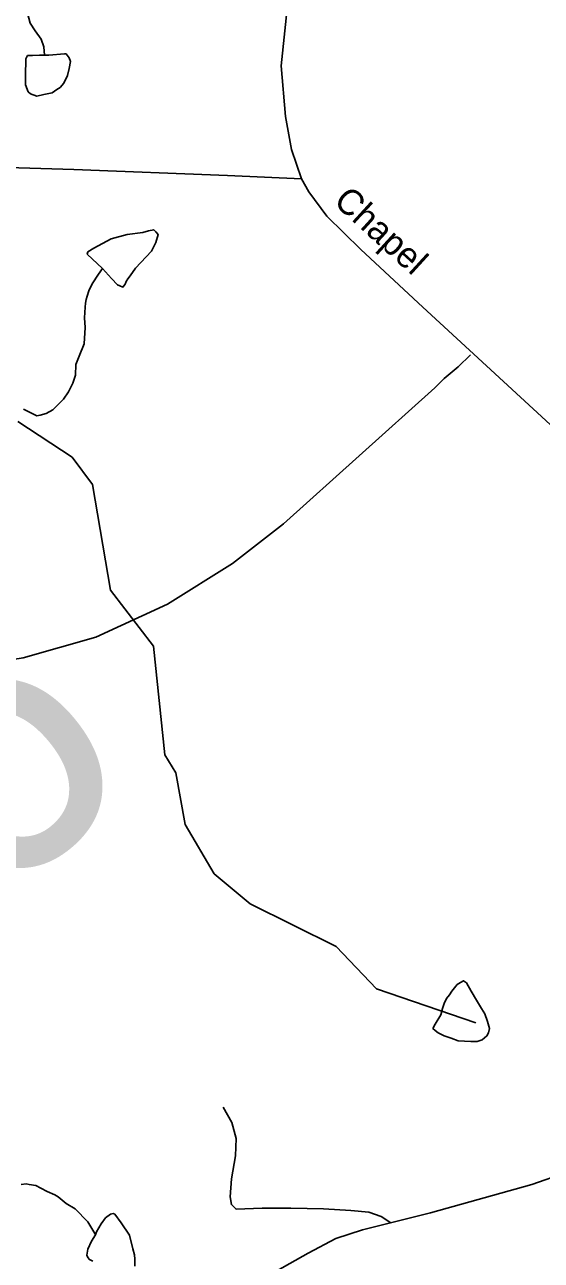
# Model space of a CAD drawing. Extents: x 2001466 to 2224147, y 644118 to 847247.
# Drawn here: x 2014651 to 2016560, y 709402 to 713970 of the extents above; entities that cross this region are included whole.
import ezdxf

# ---------------------------------------------------------------- set-up
doc = ezdxf.new("R2010")
doc.units = 0
for name, color, linetype in [('Exist Hydrographic Misc Water Feature', 7, 'Continuous'), ('Exist Road Non-System Type 51', 7, 'Continuous'), ('Exist Road Secondary Structure Standard Bridge Number Label', 7, 'Continuous'), ('Exist Road Secondary Type 20 Attributed', 7, 'Continuous'), ('Exist Road Secondary Type 51 Attributed', 7, 'Continuous'), ('Exist Road Secondary Type 51 Label', 7, 'Continuous')]:
    doc.layers.add(name, color=color, linetype=linetype)

msp = doc.modelspace()

# ---------------------------------------------------------------- linework, layer by layer
at = {"layer": 'Exist Hydrographic Misc Water Feature'}
for points in [[(2014723.9, 713857.6), (2014721.8, 713887.5), (2014711.8, 713915.6), (2014689.8, 713947.6), (2014671.6, 713975.5), (2014657.6, 714025.5), (2014637.7, 714057.5), (2014619.7, 714077.5), (2014599.6, 714103.5), (2014595.7, 714107.5), (2014557.6, 714149.4), (2014543.6, 714173.4)], [(2014723.9, 713857.6), (2014739.9, 713857.6), (2014797.7, 713861.6), (2014803.8, 713861.6), (2014815.7, 713847.6), (2014819.8, 713833.6), (2014815.7, 713807.6), (2014809.8, 713781.6), (2014795.8, 713753.6), (2014781.9, 713737.7), (2014769.8, 713729.6), (2014752, 713717.6), (2014721.8, 713711.6), (2014696, 713705.6), (2014672, 713713.6), (2014663.8, 713721.6), (2014653.9, 713747.5), (2014653.7, 713799.6), (2014655.8, 713825.5), (2014655.8, 713843.6), (2014661.7, 713855.5), (2014679.8, 713855.6), (2014705.8, 713857.6), (2014723.9, 713857.6)], [(2014938.1, 713067.8), (2014882.2, 713121.8), (2014884.2, 713129.8), (2014906.2, 713143.8), (2014970.1, 713177.8), (2015030.2, 713193.8), (2015088, 713201.9), (2015108.1, 713207.9), (2015128, 713211.9), (2015136, 713203.9), (2015144, 713193.9), (2015136, 713164), (2015120, 713131.9), (2015060.2, 713069.9), (2015040.3, 713041.8), (2015032.3, 713029.9), (2015026.3, 713019.9), (2015022.2, 713009.9), (2015014.2, 712999.9), (2015002.3, 713003.8), (2014994.3, 713007.8), (2014972.2, 713031.8), (2014938.1, 713067.8)], [(2014938.1, 713067.8), (2014924.2, 713047.8), (2014900.2, 713011.8), (2014888.3, 712985.8), (2014882.2, 712965.7), (2014878.3, 712953.7), (2014876.2, 712939.7), (2014874.2, 712925.8), (2014872.3, 712885.8), (2014874.4, 712849.8), (2014870.3, 712789.7), (2014852.4, 712743.8), (2014840.3, 712713.8), (2014838.3, 712673.7), (2014828.4, 712643.8), (2014812.4, 712611.8), (2014794.4, 712585.8), (2014774.5, 712565.7), (2014754.4, 712545.7), (2014730.4, 712531.7), (2014708.5, 712525.7), (2014696.4, 712523.7)], [(2014696.4, 712523.7), (2014688.4, 712527.7), (2014646.6, 712547.7)], [(2016319, 710279.3), (2015951.9, 710404.9), (2015801.8, 710562.2), (2015485, 710719.6), (2015351.9, 710830.6), (2015243.9, 711013.2), (2015209.8, 711204.2), (2015169, 711270.7), (2015127, 711671.8), (2014967.9, 711878.5), (2014901, 712270.3), (2014826, 712370.3), (2014626.1, 712502.3)], [(2016209.5, 710368.9), (2016221.6, 710382.9), (2016229.6, 710396.9), (2016249.5, 710420.9), (2016261.6, 710428.9), (2016273.4, 710434.9), (2016283.5, 710426.9), (2016301.5, 710396.9), (2016321.4, 710363), (2016339.5, 710333), (2016351.6, 710313), (2016361.6, 710285), (2016369.6, 710259), (2016365.5, 710243), (2016359.6, 710231), (2016341.7, 710217), (2016323.7, 710211), (2016299.7, 710211), (2016253.6, 710213), (2016227.7, 710222.9), (2016201.7, 710230.9), (2016179.7, 710242.9), (2016167.6, 710250.9), (2016159.6, 710258.8), (2016167.6, 710274.9), (2016189.6, 710308.9), (2016195.5, 710332.9), (2016201.5, 710350.9), (2016209.5, 710368.9)], [(2014912.3, 709496.2), (2014910.1, 709500.2), (2014884.2, 709544.2), (2014838.1, 709592.1), (2014804, 709612.1), (2014774.1, 709636.1), (2014762.2, 709644.1), (2014734.1, 709656), (2014710.1, 709668), (2014692.1, 709678), (2014668.1, 709682), (2014656.2, 709684), (2014638.2, 709682)], [(2014912.3, 709496.2), (2014916.2, 709506.2), (2014934, 709536.2), (2014950, 709558.2), (2014968.1, 709572.2), (2014978.1, 709574.2), (2014984.1, 709572.2), (2015008.1, 709540.2), (2015038.2, 709494.3), (2015050.1, 709444.3), (2015056.3, 709422.3), (2015058.3, 709406.3), (2015058.3, 709380.3)], [(2014902.3, 709398.2), (2014890.2, 709404.2), (2014884.2, 709412.2), (2014880.3, 709420.2), (2014884.2, 709442.2), (2014898.2, 709472.2), (2014912.3, 709496.2)]]:
    msp.add_lwpolyline(points, dxfattribs=at)
at = {"layer": 'Exist Road Non-System Type 51'}
for points in [[(2014303.1, 711597.1), (2014568.4, 711616.3), (2014645, 711629.1), (2014914.1, 711705.8), (2015179.3, 711827.3), (2015419, 711977.6), (2015608.2, 712124.7), (2016166.8, 712626.7), (2016201.5, 712661.4), (2016253.6, 712704.2), (2016299, 712749.6)], [(2015384.1, 709968.3), (2015417, 709911.2), (2015432.4, 709851.8), (2015430.2, 709788), (2015414.8, 709702.3), (2015410.4, 709636.3), (2015414.8, 709607.7), (2015432.4, 709590.1), (2015529.1, 709594.5), (2015634.6, 709594.5), (2015755.4, 709592.3), (2015856.5, 709585.7), (2015922.4, 709579.1), (2015968.6, 709563.7), (2016004, 709540.1)]]:
    msp.add_lwpolyline(points, dxfattribs=at)
at = {"layer": 'Exist Road Secondary Type 20 Attributed'}
msp.add_lwpolyline([(2015673.6, 713399.4), (2015400.8, 713412.3), (2014832.8, 713434.6), (2014303.2, 713450.6), (2014095.8, 713463.4), (2013767.1, 713520.8), (2013470.3, 713575.1), (2013269.3, 713603.8)], dxfattribs=at)
at = {"layer": 'Exist Road Secondary Type 51 Attributed'}
for points in [[(2015673.6, 713399.4), (2015637.7, 713507.9), (2015615.4, 713630.9), (2015598.6, 713817.7), (2015624.1, 714052.4), (2015664, 714210.4), (2015717.5, 714445.1), (2015725.4, 714673.4), (2015725.4, 714831.5), (2015723.1, 715094.9), (2015670.4, 715315.2), (2015597, 715484.4), (2015490.9, 715653.7), (2015259.6, 716012.9), (2015100.2, 716248.8)], [(2017444.5, 711105.2), (2017324.1, 711491.5), (2017229.9, 711783.7), (2017149.4, 711967.3), (2017055.2, 712075.9), (2016870.2, 712243.5), (2016656.4, 712433.5), (2016122.7, 712925.2), (2015893.8, 713139.2), (2015767.7, 713262.1), (2015700.7, 713351.5), (2015673.6, 713399.4)], [(2017444.5, 711105.2), (2017358.8, 711068.5), (2017283.8, 711015.9), (2017205.7, 710918.5), (2017173.7, 710809.9), (2017145.8, 710528.9), (2017150.6, 710318.2), (2017125.1, 710155.3), (2017038.1, 709979.7), (2016971.1, 709893.5), (2016886.6, 709828), (2016779.7, 709770.6), (2016526, 709681.2), (2016150.7, 709576.6), (2015900.2, 709514.3), (2015801.3, 709482.4), (2015699.2, 709428.1), (2015582.7, 709362.6)]]:
    msp.add_lwpolyline(points, dxfattribs=at)

# ---------------------------------------------------------------- texts
at = {"layer": 'Exist Road Secondary Structure Standard Bridge Number Label'}
msp.add_text('366', height=1066.27, rotation=40, dxfattribs=at).set_placement((2013281.6, 709652.4))
at = {"layer": 'Exist Road Secondary Type 51 Label'}
msp.add_text('Chapel', height=95, rotation=317.5999, dxfattribs=at).set_placement((2015788.3, 713310.4))

doc.saveas('drawing.dxf')
